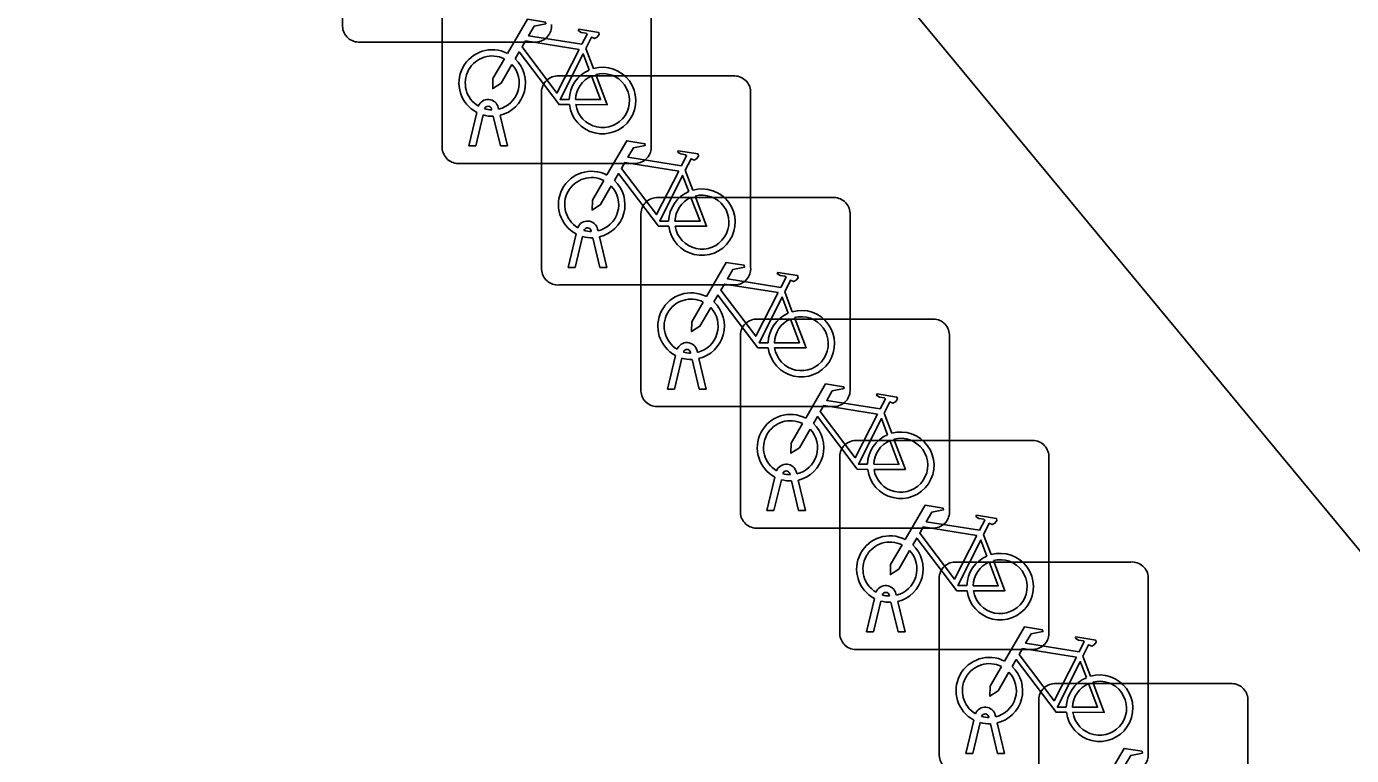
# Model space of a CAD drawing. Extents: x 161087 to 161922, y 382574 to 383873.
# Drawn here: x 161531.13 to 161537.46, y 383465.21 to 383468.69 of the extents above; entities that cross this region are included whole.
import ezdxf

# ---------------------------------------------------------------- set-up
doc = ezdxf.new("R2010")
doc.units = 0
doc.layers.add('IMGEO_Fietsenrek', color=7, linetype='Continuous')
doc.layers.add('IMGEO_Pand', color=7, linetype='Continuous')

msp = doc.modelspace()

# ---------------------------------------------------------------- linework, layer by layer
at = {"layer": 'IMGEO_Fietsenrek'}
for p, q in [((161532.6355, 383468.6949), (161532.6355, 383469.5358)), ((161532.6355, 383469.5358), (161532.6355, 383468.6949)), ((161533.1115, 383468.1149), (161533.1115, 383468.9558)), ((161533.1115, 383468.9558), (161533.1115, 383468.1149)), ((161534.1105, 383468.9651), (161534.1105, 383468.1242)), ((161534.1105, 383468.1242), (161534.1105, 383468.9651)), ((161533.5601, 383468.6205), (161532.7192, 383468.6205)), ((161532.7192, 383468.6205), (161533.5601, 383468.6205)), ((161533.7982, 383468.5892), (161533.8345, 383468.494)), ((161533.6609, 383468.4585), (161534.5018, 383468.4585)), ((161534.5018, 383468.4585), (161533.6609, 383468.4585)), ((161533.5865, 383467.5339), (161533.5865, 383468.3748)), ((161533.5865, 383468.3748), (161533.5865, 383467.5339)), ((161534.5855, 383468.3841), (161534.5855, 383467.5432)), ((161534.5855, 383467.5432), (161534.5855, 383468.3841)), ((161533.3489, 383468.2959), (161533.3479, 383468.3002)), ((161533.3796, 383468.3074), (161533.3814, 383468.2995)), ((161533.2385, 383468.1243), (161533.2768, 383468.2843)), ((161533.3072, 383468.2721), (161533.2719, 383468.1243)), ((161533.39, 383468.1243), (161533.3561, 383468.266)), ((161533.3884, 383468.2703), (161533.4234, 383468.1243)), ((161533.2719, 383468.1243), (161533.2385, 383468.1243)), ((161533.4234, 383468.1243), (161533.39, 383468.1243)), ((161534.0361, 383468.0405), (161533.1952, 383468.0405)), ((161533.1952, 383468.0405), (161534.0361, 383468.0405)), ((161534.2732, 383468.0082), (161534.3095, 383467.913)), ((161534.1359, 383467.8775), (161534.9768, 383467.8775)), ((161534.9768, 383467.8775), (161534.1359, 383467.8775)), ((161534.0615, 383466.9529), (161534.0615, 383467.7938)), ((161534.0615, 383467.7938), (161534.0615, 383466.9529)), ((161535.0605, 383467.8031), (161535.0605, 383466.9622)), ((161535.0605, 383466.9622), (161535.0605, 383467.8031)), ((161533.7135, 383467.5433), (161533.7518, 383467.7033)), ((161533.7822, 383467.6911), (161533.7469, 383467.5433)), ((161533.8239, 383467.7149), (161533.8229, 383467.7192)), ((161533.865, 383467.5433), (161533.8311, 383467.685)), ((161533.8546, 383467.7264), (161533.8564, 383467.7185)), ((161533.8634, 383467.6893), (161533.8984, 383467.5433)), ((161533.7469, 383467.5433), (161533.7135, 383467.5433)), ((161533.8984, 383467.5433), (161533.865, 383467.5433)), ((161534.5111, 383467.4595), (161533.6702, 383467.4595)), ((161533.6702, 383467.4595), (161534.5111, 383467.4595)), ((161534.7482, 383467.4272), (161534.7845, 383467.332)), ((161534.6109, 383467.2965), (161535.4518, 383467.2965)), ((161535.4518, 383467.2965), (161534.6109, 383467.2965)), ((161535.5355, 383467.2221), (161535.5355, 383466.3812)), ((161535.5355, 383466.3812), (161535.5355, 383467.2221)), ((161534.5365, 383466.3719), (161534.5365, 383467.2128)), ((161534.5365, 383467.2128), (161534.5365, 383466.3719)), ((161534.1885, 383466.9623), (161534.2268, 383467.1223)), ((161534.2572, 383467.1101), (161534.2219, 383466.9623)), ((161534.2989, 383467.1339), (161534.2979, 383467.1382)), ((161534.34, 383466.9623), (161534.3061, 383467.104)), ((161534.3296, 383467.1454), (161534.3314, 383467.1375)), ((161534.3384, 383467.1083), (161534.3734, 383466.9623)), ((161534.2219, 383466.9623), (161534.1885, 383466.9623)), ((161534.3734, 383466.9623), (161534.34, 383466.9623)), ((161534.9861, 383466.8785), (161534.1452, 383466.8785)), ((161534.1452, 383466.8785), (161534.9861, 383466.8785)), ((161535.2232, 383466.8462), (161535.2595, 383466.751)), ((161535.0859, 383466.7165), (161535.9268, 383466.7165)), ((161535.9268, 383466.7165), (161535.0859, 383466.7165)), ((161535.0115, 383465.7919), (161535.0115, 383466.6328)), ((161535.0115, 383466.6328), (161535.0115, 383465.7919)), ((161536.0105, 383466.6421), (161536.0105, 383465.8012)), ((161536.0105, 383465.8012), (161536.0105, 383466.6421)), ((161534.6635, 383466.3813), (161534.7018, 383466.5413)), ((161534.7322, 383466.5291), (161534.6969, 383466.3813)), ((161534.7739, 383466.5529), (161534.7729, 383466.5572)), ((161534.8046, 383466.5644), (161534.8064, 383466.5565)), ((161534.8134, 383466.5273), (161534.8484, 383466.3813)), ((161534.815, 383466.3813), (161534.7811, 383466.523)), ((161534.6969, 383466.3813), (161534.6635, 383466.3813)), ((161534.8484, 383466.3813), (161534.815, 383466.3813)), ((161535.4611, 383466.2975), (161534.6202, 383466.2975)), ((161534.6202, 383466.2975), (161535.4611, 383466.2975)), ((161535.6982, 383466.2662), (161535.7345, 383466.171)), ((161535.5609, 383466.1355), (161536.4018, 383466.1355)), ((161536.4018, 383466.1355), (161535.5609, 383466.1355)), ((161535.4865, 383465.2109), (161535.4865, 383466.0518)), ((161535.4865, 383466.0518), (161535.4865, 383465.2109)), ((161536.4855, 383466.0611), (161536.4855, 383465.2202)), ((161536.4855, 383465.2202), (161536.4855, 383466.0611)), ((161535.1385, 383465.8013), (161535.1768, 383465.9613)), ((161535.2489, 383465.9729), (161535.2479, 383465.9772)), ((161535.2796, 383465.9844), (161535.2814, 383465.9765)), ((161535.2072, 383465.9491), (161535.1719, 383465.8013)), ((161535.29, 383465.8013), (161535.2561, 383465.943)), ((161535.2884, 383465.9473), (161535.3234, 383465.8013)), ((161535.1719, 383465.8013), (161535.1385, 383465.8013)), ((161535.3234, 383465.8013), (161535.29, 383465.8013)), ((161535.9361, 383465.7175), (161535.0952, 383465.7175)), ((161535.0952, 383465.7175), (161535.9361, 383465.7175)), ((161536.1732, 383465.6852), (161536.2095, 383465.59)), ((161536.0369, 383465.5545), (161536.8778, 383465.5545)), ((161536.8778, 383465.5545), (161536.0369, 383465.5545)), ((161535.9625, 383464.6299), (161535.9625, 383465.4708)), ((161535.9625, 383465.4708), (161535.9625, 383464.6299)), ((161536.9615, 383465.4801), (161536.9615, 383464.6392)), ((161536.9615, 383464.6392), (161536.9615, 383465.4801)), ((161535.7239, 383465.3919), (161535.7229, 383465.3962)), ((161535.7546, 383465.4034), (161535.7564, 383465.3955)), ((161535.6135, 383465.2203), (161535.6518, 383465.3803)), ((161535.6822, 383465.3681), (161535.6469, 383465.2203)), ((161535.765, 383465.2203), (161535.7311, 383465.362)), ((161535.7634, 383465.3663), (161535.7984, 383465.2203)), ((161535.6469, 383465.2203), (161535.6135, 383465.2203)), ((161535.7984, 383465.2203), (161535.765, 383465.2203))]:
    msp.add_line(p, q, dxfattribs=at)
for points in [[(161533.4241, 383468.5662), (161533.5188, 383468.7297), (161533.605, 383468.7159), (161533.6067, 383468.7072), (161533.5506, 383468.6963), (161533.5244, 383468.651), (161533.7796, 383468.6102)], [(161533.7796, 383468.6102), (161533.8046, 383468.659), (161533.7995, 383468.663), (161533.7763, 383468.6667), (161533.7636, 383468.6742), (161533.7626, 383468.6773), (161533.7648, 383468.6819), (161533.8596, 383468.6668), (161533.8619, 383468.6565), (161533.8525, 383468.6441), (161533.8401, 383468.6377), (161533.8256, 383468.6439), (161533.7982, 383468.5892)], [(161533.7667, 383468.585), (161533.5099, 383468.626), (161533.4932, 383468.5972), (161533.6602, 383468.3769), (161533.7667, 383468.585)], [(161533.7198, 383468.3215), (161533.6701, 383468.3216), (161533.4794, 383468.5733), (161533.4604, 383468.5405)], [(161533.8147, 383468.487), (161533.7854, 383468.5638), (161533.676, 383468.3457), (161533.7187, 383468.3456)], [(161533.4448, 383468.5137), (161533.3932, 383468.4245), (161533.3533, 383468.3985), (161533.3545, 383468.446), (161533.409, 383468.5402)], [(161533.7487, 383468.3455), (161533.8686, 383468.3453), (161533.8254, 383468.4589)], [(161533.8452, 383468.4658), (161533.9002, 383468.3212), (161533.7501, 383468.3215)], [(161533.8991, 383467.9852), (161533.9938, 383468.1487), (161534.08, 383468.1349), (161534.0817, 383468.1262), (161534.0256, 383468.1153), (161533.9994, 383468.07), (161534.2546, 383468.0292)], [(161534.2417, 383468.004), (161533.9849, 383468.045), (161533.9682, 383468.0162), (161534.1352, 383467.7959), (161534.2417, 383468.004)], [(161534.2546, 383468.0292), (161534.2796, 383468.078), (161534.2745, 383468.082), (161534.2513, 383468.0857), (161534.2386, 383468.0932), (161534.2376, 383468.0963), (161534.2398, 383468.1009), (161534.3346, 383468.0858), (161534.3369, 383468.0755), (161534.3275, 383468.0631), (161534.3151, 383468.0567), (161534.3006, 383468.0629), (161534.2732, 383468.0082)], [(161534.1948, 383467.7405), (161534.1451, 383467.7406), (161533.9544, 383467.9923), (161533.9354, 383467.9595)], [(161534.2897, 383467.906), (161534.2604, 383467.9828), (161534.151, 383467.7647), (161534.1937, 383467.7646)], [(161533.9198, 383467.9327), (161533.8682, 383467.8435), (161533.8283, 383467.8175), (161533.8295, 383467.865), (161533.884, 383467.9592)], [(161534.2237, 383467.7645), (161534.3436, 383467.7643), (161534.3004, 383467.8779)], [(161534.3202, 383467.8848), (161534.3752, 383467.7402), (161534.2251, 383467.7405)], [(161534.3741, 383467.4042), (161534.4688, 383467.5677), (161534.555, 383467.5539), (161534.5567, 383467.5452), (161534.5006, 383467.5343), (161534.4744, 383467.489), (161534.7296, 383467.4482)], [(161534.7296, 383467.4482), (161534.7546, 383467.497), (161534.7495, 383467.501), (161534.7263, 383467.5047), (161534.7136, 383467.5122), (161534.7126, 383467.5153), (161534.7148, 383467.5199), (161534.8096, 383467.5048), (161534.8119, 383467.4945), (161534.8025, 383467.4821), (161534.7901, 383467.4757), (161534.7756, 383467.4819), (161534.7482, 383467.4272)], [(161534.6698, 383467.1595), (161534.6201, 383467.1596), (161534.4294, 383467.4113), (161534.4104, 383467.3785)], [(161534.7167, 383467.423), (161534.4599, 383467.464), (161534.4432, 383467.4352), (161534.6102, 383467.2149), (161534.7167, 383467.423)], [(161534.3948, 383467.3517), (161534.3432, 383467.2625), (161534.3033, 383467.2365), (161534.3045, 383467.284), (161534.359, 383467.3782)], [(161534.7647, 383467.325), (161534.7354, 383467.4018), (161534.626, 383467.1837), (161534.6687, 383467.1836)], [(161534.6987, 383467.1835), (161534.8186, 383467.1833), (161534.7754, 383467.2969)], [(161534.7952, 383467.3038), (161534.8502, 383467.1592), (161534.7001, 383467.1595)], [(161534.8491, 383466.8232), (161534.9438, 383466.9867), (161535.03, 383466.9729), (161535.0317, 383466.9642), (161534.9756, 383466.9533), (161534.9494, 383466.908), (161535.2046, 383466.8672)], [(161535.2046, 383466.8672), (161535.2296, 383466.916), (161535.2245, 383466.92), (161535.2013, 383466.9237), (161535.1886, 383466.9312), (161535.1876, 383466.9343), (161535.1898, 383466.9389), (161535.2846, 383466.9238), (161535.2869, 383466.9135), (161535.2775, 383466.9011), (161535.2651, 383466.8947), (161535.2506, 383466.9009), (161535.2232, 383466.8462)], [(161535.1917, 383466.842), (161534.9349, 383466.883), (161534.9182, 383466.8542), (161535.0852, 383466.6339), (161535.1917, 383466.842)], [(161534.8698, 383466.7707), (161534.8182, 383466.6815), (161534.7783, 383466.6555), (161534.7795, 383466.703), (161534.834, 383466.7972)], [(161535.1448, 383466.5785), (161535.0951, 383466.5786), (161534.9044, 383466.8303), (161534.8854, 383466.7975)], [(161535.2397, 383466.744), (161535.2104, 383466.8208), (161535.101, 383466.6027), (161535.1437, 383466.6026)], [(161535.1737, 383466.6025), (161535.2936, 383466.6023), (161535.2504, 383466.7159)], [(161535.2702, 383466.7228), (161535.3252, 383466.5782), (161535.1751, 383466.5785)], [(161535.3241, 383466.2432), (161535.4188, 383466.4067), (161535.505, 383466.3929), (161535.5067, 383466.3842), (161535.4506, 383466.3733), (161535.4244, 383466.328), (161535.6796, 383466.2872)], [(161535.6796, 383466.2872), (161535.7046, 383466.336), (161535.6995, 383466.34), (161535.6763, 383466.3437), (161535.6636, 383466.3512), (161535.6626, 383466.3543), (161535.6648, 383466.3589), (161535.7596, 383466.3438), (161535.7619, 383466.3335), (161535.7525, 383466.3211), (161535.7401, 383466.3147), (161535.7256, 383466.3209), (161535.6982, 383466.2662)], [(161535.6667, 383466.262), (161535.4099, 383466.303), (161535.3932, 383466.2742), (161535.5602, 383466.0539), (161535.6667, 383466.262)], [(161535.3448, 383466.1907), (161535.2932, 383466.1015), (161535.2533, 383466.0755), (161535.2545, 383466.123), (161535.309, 383466.2172)], [(161535.6198, 383465.9985), (161535.5701, 383465.9986), (161535.3794, 383466.2503), (161535.3604, 383466.2175)], [(161535.7147, 383466.164), (161535.6854, 383466.2408), (161535.576, 383466.0227), (161535.6187, 383466.0226)], [(161535.6487, 383466.0225), (161535.7686, 383466.0223), (161535.7254, 383466.1359)], [(161535.7452, 383466.1428), (161535.8002, 383465.9982), (161535.6501, 383465.9985)], [(161535.7991, 383465.6622), (161535.8938, 383465.8257), (161535.98, 383465.8119), (161535.9817, 383465.8032), (161535.9256, 383465.7923), (161535.8994, 383465.747), (161536.1546, 383465.7062)], [(161536.1546, 383465.7062), (161536.1796, 383465.755), (161536.1745, 383465.759), (161536.1513, 383465.7627), (161536.1386, 383465.7702), (161536.1376, 383465.7733), (161536.1398, 383465.7779), (161536.2346, 383465.7628), (161536.2369, 383465.7525), (161536.2275, 383465.7401), (161536.2151, 383465.7337), (161536.2006, 383465.7399), (161536.1732, 383465.6852)], [(161536.1417, 383465.681), (161535.8849, 383465.722), (161535.8682, 383465.6932), (161536.0352, 383465.4729), (161536.1417, 383465.681)], [(161536.0948, 383465.4175), (161536.0451, 383465.4176), (161535.8544, 383465.6693), (161535.8354, 383465.6365)], [(161536.1897, 383465.583), (161536.1604, 383465.6598), (161536.051, 383465.4417), (161536.0937, 383465.4416)], [(161535.8198, 383465.6097), (161535.7682, 383465.5205), (161535.7283, 383465.4945), (161535.7295, 383465.542), (161535.784, 383465.6362)], [(161536.1237, 383465.4415), (161536.2436, 383465.4413), (161536.2004, 383465.5549)], [(161536.2202, 383465.5618), (161536.2752, 383465.4172), (161536.1251, 383465.4175)], [(161536.2751, 383465.0812), (161536.3698, 383465.2447), (161536.456, 383465.2309), (161536.4577, 383465.2222), (161536.4016, 383465.2113), (161536.3754, 383465.166), (161536.6306, 383465.1252)]]:
    msp.add_lwpolyline(points, dxfattribs=at)
for centre, radius, start, end in [((161532.7134, 383468.6982), 0.0779, 182.4484, 274.28452), ((161532.7134, 383468.6982), 0.0779, 182.4484, 274.28452), ((161533.5568, 383468.6984), 0.0779, 272.4484, 4.28452), ((161533.5568, 383468.6984), 0.0779, 272.4484, 4.28452), ((161533.3511, 383468.4249), 0.159, 62.67661, 242.13685), ((161533.3511, 383468.4249), 0.129, 63.31916, 238.90302), ((161533.3511, 383468.4249), 0.129, 283.60429, 43.43025), ((161533.3511, 383468.4249), 0.159, 283.5766, 46.60424), ((161533.8777, 383468.3409), 0.159, 113.3408, 178.32165), ((161533.8777, 383468.3409), 0.159, 187.0065, 105.77075), ((161533.6642, 383468.3806), 0.0779, 92.4484, 184.28452), ((161533.6642, 383468.3806), 0.0779, 92.4484, 184.28452), ((161533.8777, 383468.3409), 0.129, 113.92302, 177.95563), ((161533.8777, 383468.3409), 0.129, 188.67146, 104.58832), ((161534.5076, 383468.3808), 0.0779, 2.4484, 94.28452), ((161534.5076, 383468.3808), 0.0779, 2.4484, 94.28452), ((161533.3309, 383468.2963), 0.0499, 12.8025, 158.69338), ((161533.3309, 383468.2963), 0.0174, 12.8025, 163.45023), ((161533.3511, 383468.4249), 0.129, 253.41502, 269.02044), ((161533.3511, 383468.4249), 0.159, 253.99666, 271.78671), ((161533.1894, 383468.1182), 0.0779, 182.4484, 274.28452), ((161533.1894, 383468.1182), 0.0779, 182.4484, 274.28452), ((161534.0328, 383468.1184), 0.0779, 272.4484, 4.28452), ((161534.0328, 383468.1184), 0.0779, 272.4484, 4.28452), ((161533.8261, 383467.8439), 0.159, 62.67661, 242.13685), ((161533.8261, 383467.8439), 0.129, 63.31916, 238.90302), ((161533.8261, 383467.8439), 0.129, 283.60429, 43.43025), ((161533.8261, 383467.8439), 0.159, 283.5766, 46.60424), ((161534.3527, 383467.7599), 0.159, 187.0065, 105.77075), ((161534.1392, 383467.7996), 0.0779, 92.4484, 184.28452), ((161534.1392, 383467.7996), 0.0779, 92.4484, 184.28452), ((161534.3527, 383467.7599), 0.159, 113.3408, 178.32165), ((161534.3527, 383467.7599), 0.129, 113.92302, 177.95563), ((161534.3527, 383467.7599), 0.129, 188.67146, 104.58832), ((161534.9826, 383467.7998), 0.0779, 2.4484, 94.28452), ((161534.9826, 383467.7998), 0.0779, 2.4484, 94.28452), ((161533.8059, 383467.7153), 0.0499, 12.8025, 158.69338), ((161533.8059, 383467.7153), 0.0174, 12.8025, 163.45023), ((161533.8261, 383467.8439), 0.159, 253.99666, 271.78671), ((161533.8261, 383467.8439), 0.129, 253.41502, 269.02044), ((161534.5078, 383467.5374), 0.0779, 272.4484, 4.28452), ((161534.5078, 383467.5374), 0.0779, 272.4484, 4.28452), ((161533.6644, 383467.5372), 0.0779, 182.4484, 274.28452), ((161533.6644, 383467.5372), 0.0779, 182.4484, 274.28452), ((161534.3011, 383467.2629), 0.159, 62.67661, 242.13685), ((161534.3011, 383467.2629), 0.129, 63.31916, 238.90302), ((161534.3011, 383467.2629), 0.129, 283.60429, 43.43025), ((161534.3011, 383467.2629), 0.159, 283.5766, 46.60424), ((161534.6142, 383467.2186), 0.0779, 92.4484, 184.28452), ((161534.6142, 383467.2186), 0.0779, 92.4484, 184.28452), ((161534.8277, 383467.1789), 0.159, 113.3408, 178.32165), ((161534.8277, 383467.1789), 0.159, 187.0065, 105.77075), ((161534.8277, 383467.1789), 0.129, 113.92302, 177.95563), ((161534.8277, 383467.1789), 0.129, 188.67146, 104.58832), ((161535.4576, 383467.2188), 0.0779, 2.4484, 94.28452), ((161535.4576, 383467.2188), 0.0779, 2.4484, 94.28452), ((161534.2809, 383467.1343), 0.0499, 12.8025, 158.69338), ((161534.3011, 383467.2629), 0.159, 253.99666, 271.78671), ((161534.2809, 383467.1343), 0.0174, 12.8025, 163.45023), ((161534.3011, 383467.2629), 0.129, 253.41502, 269.02044), ((161534.1394, 383466.9562), 0.0779, 182.4484, 274.28452), ((161534.1394, 383466.9562), 0.0779, 182.4484, 274.28452), ((161534.9828, 383466.9564), 0.0779, 272.4484, 4.28452), ((161534.9828, 383466.9564), 0.0779, 272.4484, 4.28452), ((161534.7761, 383466.6819), 0.159, 62.67661, 242.13685), ((161534.7761, 383466.6819), 0.129, 63.31916, 238.90302), ((161534.7761, 383466.6819), 0.159, 283.5766, 46.60424), ((161534.7761, 383466.6819), 0.129, 283.60429, 43.43025), ((161535.0892, 383466.6386), 0.0779, 92.4484, 184.28452), ((161535.0892, 383466.6386), 0.0779, 92.4484, 184.28452), ((161535.3027, 383466.5979), 0.159, 113.3408, 178.32165), ((161535.3027, 383466.5979), 0.159, 187.0065, 105.77075), ((161535.3027, 383466.5979), 0.129, 113.92302, 177.95563), ((161535.3027, 383466.5979), 0.129, 188.67146, 104.58832), ((161535.9326, 383466.6388), 0.0779, 2.4484, 94.28452), ((161535.9326, 383466.6388), 0.0779, 2.4484, 94.28452), ((161534.7559, 383466.5533), 0.0499, 12.8025, 158.69338), ((161534.7761, 383466.6819), 0.159, 253.99666, 271.78671), ((161534.7559, 383466.5533), 0.0174, 12.8025, 163.45023), ((161534.7761, 383466.6819), 0.129, 253.41502, 269.02044), ((161534.6144, 383466.3752), 0.0779, 182.4484, 274.28452), ((161534.6144, 383466.3752), 0.0779, 182.4484, 274.28452), ((161535.4578, 383466.3754), 0.0779, 272.4484, 4.28452), ((161535.4578, 383466.3754), 0.0779, 272.4484, 4.28452), ((161535.2511, 383466.1019), 0.159, 62.67661, 242.13685), ((161535.2511, 383466.1019), 0.129, 63.31916, 238.90302), ((161535.2511, 383466.1019), 0.159, 283.5766, 46.60424), ((161535.2511, 383466.1019), 0.129, 283.60429, 43.43025), ((161535.7777, 383466.0179), 0.159, 113.3408, 178.32165), ((161535.7777, 383466.0179), 0.159, 187.0065, 105.77075), ((161535.7777, 383466.0179), 0.129, 188.67146, 104.58832), ((161535.5642, 383466.0576), 0.0779, 92.4484, 184.28452), ((161535.5642, 383466.0576), 0.0779, 92.4484, 184.28452), ((161535.7777, 383466.0179), 0.129, 113.92302, 177.95563), ((161536.4076, 383466.0578), 0.0779, 2.4484, 94.28452), ((161536.4076, 383466.0578), 0.0779, 2.4484, 94.28452), ((161535.2309, 383465.9733), 0.0499, 12.8025, 158.69338), ((161535.2309, 383465.9733), 0.0174, 12.8025, 163.45023), ((161535.2511, 383466.1019), 0.129, 253.41502, 269.02044), ((161535.2511, 383466.1019), 0.159, 253.99666, 271.78671), ((161535.0894, 383465.7952), 0.0779, 182.4484, 274.28452), ((161535.0894, 383465.7952), 0.0779, 182.4484, 274.28452), ((161535.9328, 383465.7954), 0.0779, 272.4484, 4.28452), ((161535.9328, 383465.7954), 0.0779, 272.4484, 4.28452), ((161535.7261, 383465.5209), 0.159, 62.67661, 242.13685), ((161535.7261, 383465.5209), 0.129, 63.31916, 238.90302), ((161535.7261, 383465.5209), 0.129, 283.60429, 43.43025), ((161535.7261, 383465.5209), 0.159, 283.5766, 46.60424), ((161536.2527, 383465.4369), 0.159, 113.3408, 178.32165), ((161536.2527, 383465.4369), 0.159, 187.0065, 105.77075), ((161536.0402, 383465.4766), 0.0779, 92.4484, 184.28452), ((161536.0402, 383465.4766), 0.0779, 92.4484, 184.28452), ((161536.2527, 383465.4369), 0.129, 113.92302, 177.95563), ((161536.2527, 383465.4369), 0.129, 188.67146, 104.58832), ((161536.8836, 383465.4768), 0.0779, 2.4484, 94.28452), ((161536.8836, 383465.4768), 0.0779, 2.4484, 94.28452), ((161535.7059, 383465.3923), 0.0499, 12.8025, 158.69338), ((161535.7059, 383465.3923), 0.0174, 12.8025, 163.45023), ((161535.7261, 383465.5209), 0.129, 253.41502, 269.02044), ((161535.7261, 383465.5209), 0.159, 253.99666, 271.78671), ((161535.5644, 383465.2142), 0.0779, 182.4484, 274.28452), ((161535.5644, 383465.2142), 0.0779, 182.4484, 274.28452), ((161536.4078, 383465.2144), 0.0779, 272.4484, 4.28452), ((161536.4078, 383465.2144), 0.0779, 272.4484, 4.28452)]:
    msp.add_arc(centre, radius, start, end, dxfattribs=at)
at = {"layer": 'IMGEO_Pand'}
msp.add_lwpolyline([(161541.096, 383461.838), (161509.522, 383500), (161500, 383511.461), (161492.675, 383520.278), (161493.397, 383521.584)], dxfattribs=at)

doc.saveas('drawing.dxf')
